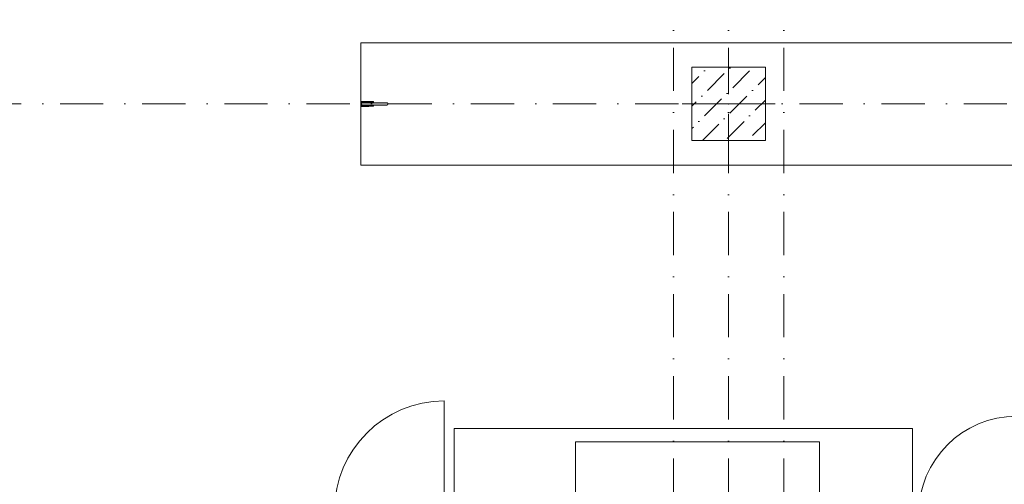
# Model space of a CAD drawing. Header units: millimetres. Extents: x -59761 to 112741, y -57975 to 46221.
# Tile 279 of 421: x 57215 to 65249, y -39106 to -35312. Entities that reach past the tile are written whole.
import ezdxf

# ---------------------------------------------------------------- set-up
doc = ezdxf.new("R2010")
doc.units = ezdxf.units.MM
doc.linetypes.add('Wipeout_Contour', pattern=[1000, 0, -1000])
doc.linetypes.add('Штрихпунктирная', pattern=[670.277762, 352.777767, -176.388884, 0, -141.111112])
for name, color, linetype in [('2D_План зонирования', 7, 'Continuous'), ('Интерьер - конструкции мебели', 7, 'Continuous'), ('Интерьер - Оборудование', 7, 'Continuous'), ('Конструктив - Колонны', 7, 'Continuous'), ('Конструктив - Навесные Стены', 7, 'Continuous'), ('Конструктив - Стены Блок 200 нов', 7, 'Continuous'), ('Элемент Модели - Оси', 2, 'Continuous')]:
    doc.layers.add(name, color=color, linetype=linetype)

msp = doc.modelspace()

# ---------------------------------------------------------------- hatches: boundary and pattern name
at = {"layer": 'Интерьер - Оборудование', "linetype": 'Continuous', "lineweight": 0}
for points in [[(60065.08, -35979.97), (60000.08, -35979.97), (60000.08, -36019.91), (60065.08, -36019.91), (60065.08, -36008.94), (60014.08, -36008.94, -1), (60014.08, -35990.94), (60065.08, -35990.94)], [(60211.97, -35990.94), (60014.08, -35990.94, 1), (60014.08, -36008.94), (60211.92, -36008.94, 1)], [(60101.08, -35980.24), (60066.08, -35980.24), (60066.08, -35990.94), (60101.08, -35990.94)], [(60101.08, -36019.64), (60101.08, -36008.94), (60066.08, -36008.94), (60066.08, -36019.64)]]:
    msp.add_hatch(color=255, dxfattribs=at).paths.add_polyline_path(points)

# ---------------------------------------------------------------- linework, layer by layer
at = {"layer": '2D_План зонирования', "color": 7, "linetype": 'Continuous', "lineweight": 5}
msp.add_lwpolyline([(63741.93, -38759.83), (63741.93, -39358.02), (61751.37, -39358.02), (61751.37, -38759.83)], close=True, dxfattribs=at)
at = {"layer": 'Интерьер - конструкции мебели', "color": 7, "linetype": 'Continuous', "lineweight": 15, "flags": 128}
for points in [[(60000, -36499.94), (66000, -36499.94), (66000, -35499.94), (60000, -35499.94)], [(60760, -39349.94), (64500.34, -39349.94), (64500.34, -38649.94), (60760, -38649.94)]]:
    msp.add_lwpolyline(points, close=True, dxfattribs=at)
at = {"layer": 'Интерьер - Оборудование', "color": 7, "linetype": 'Continuous', "lineweight": 5, "flags": 128}
for points in [[(60065.08, -35979.97), (60065.08, -35990.94), (60014.08, -35990.94, 1), (60014.08, -36008.94), (60065.08, -36008.94), (60065.08, -36019.91), (60000.08, -36019.91), (60000.08, -35979.97)], [(60211.97, -35990.94, -1), (60211.92, -36008.94), (60014.08, -36008.94, -1), (60014.08, -35990.94)]]:
    msp.add_lwpolyline(points, format="xyb", close=True, dxfattribs=at)
for points in [[(60101.08, -35980.24), (60101.08, -35990.94), (60066.08, -35990.94), (60066.08, -35980.24)], [(60101.08, -36019.64), (60066.08, -36019.64), (60066.08, -36008.94), (60101.08, -36008.94)]]:
    msp.add_lwpolyline(points, close=True, dxfattribs=at)
at = {"layer": 'Конструктив - Навесные Стены', "color": 7, "linetype": 'Continuous', "lineweight": 5}
msp.add_line((60680, -39319.94), (60680, -38424.94), dxfattribs=at)
msp.add_arc((60680, -39319.94), 895, 90, 180, dxfattribs=at)
at = {"layer": 'Конструктив - Стены Блок 200 нов', "color": 7, "linetype": 'Continuous', "lineweight": 5}
msp.add_arc((65350.34, -39349.94), 800, 90, 180, dxfattribs=at)
at = {"layer": 'Элемент Модели - Оси', "color": 7, "linetype": 'Штрихпунктирная', "lineweight": 15}
for p, q in [((62550, 38200), (62550, -55975)), ((63450, 38200), (63450, -55975))]:
    msp.add_line(p, q, dxfattribs=at)

# ---------------------------------------------------------------- next in the draw order: wipeouts: each hides what was drawn before it
at = {"color": 254, "linetype": 'Wipeout_Contour', "lineweight": 0, "ltscale": 10164917.86958636}
msp.add_wipeout([(62700, -36299.94), (63300, -36299.94), (63300, -35699.94), (62700, -35699.94)], dxfattribs=at).dxf.layer = 'Конструктив - Колонны'

# ---------------------------------------------------------------- next in the draw order: hatches: boundary and pattern name
at = {"layer": 'Конструктив - Колонны', "linetype": 'Continuous', "lineweight": 15}
h = msp.add_hatch(dxfattribs=at)
h.set_pattern_fill('БЕТОН_01_000D', style=0, pattern_type=2)
h.set_pattern_definition([(45, (-45000, -54000), (-183.84776, 183.84776), [195, -65, 0, -65]), (45, (-44977.02, -53793.17), (-183.84776, 183.84776), [195, -65, 0, -65])])
h.paths.add_polyline_path([(62700, -36299.94), (63300, -36299.94), (63300, -35699.94), (62700, -35699.94)])

# ---------------------------------------------------------------- next in the draw order: linework, layer by layer
at = {"layer": 'Конструктив - Колонны', "color": 7, "linetype": 'Continuous', "lineweight": 0}
for p, q in [((63000, -35919.94), (63000, -35619.94)), ((62920, -35999.94), (62620, -35999.94)), ((63080, -35999.94), (63380, -35999.94)), ((63000, -36079.94), (63000, -36379.94))]:
    msp.add_line(p, q, dxfattribs=at)
at = {"layer": 'Конструктив - Колонны', "color": 7, "linetype": 'Continuous', "lineweight": 15, "flags": 128}
msp.add_lwpolyline([(62700, -36299.94), (63300, -36299.94), (63300, -35699.94), (62700, -35699.94)], close=True, dxfattribs=at)
at = {"layer": 'Конструктив - Колонны', "color": 7, "linetype": 'Continuous', "lineweight": 0}
msp.add_point((63000, -35999.94), dxfattribs=at)
at = {"layer": 'Элемент Модели - Оси', "color": 7, "linetype": 'Штрихпунктирная', "lineweight": 15}
for p, q in [((63000, 38200), (63000, -55975)), ((-57760.58, -36000), (110650, -36000))]:
    msp.add_line(p, q, dxfattribs=at)

doc.saveas('drawing.dxf')
